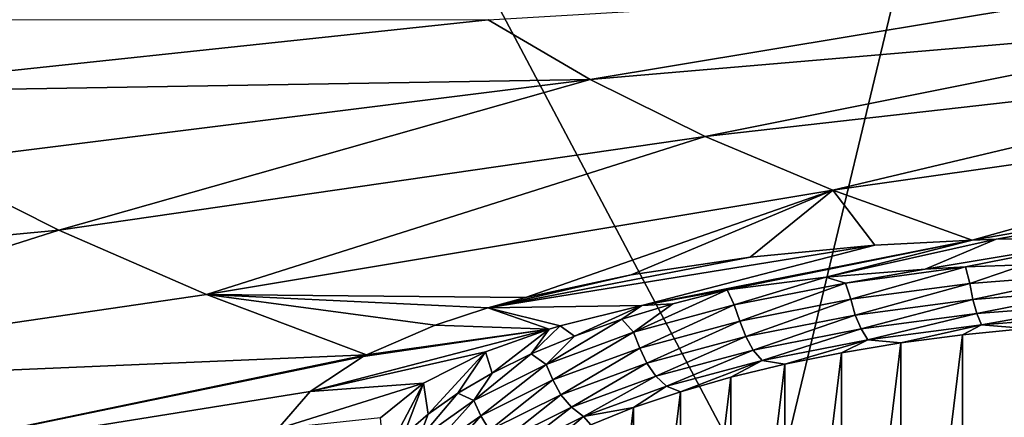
# Model space of a CAD drawing. Header units: metres. Extents: x -90 to 304, y -90 to 74.
# Tile 250 of 570: x 226.94 to 231.49, y -7.51 to -5.67. Entities that reach past the tile are written whole.
import ezdxf

# ---------------------------------------------------------------- set-up
doc = ezdxf.new("R2010")
doc.units = ezdxf.units.M
doc.layers.add('solid_21662050_350', color=7, linetype='CONTINUOUS')

msp = doc.modelspace()

# ---------------------------------------------------------------- linework, layer by layer
at = {"layer": 'solid_21662050_350'}
for points in [[(227.527725, -2.542566, 232.130188), (223.490128, -2.1569, 231.05896), (225.683792, -7.65019, 237.727646)], [(227.527725, -2.542566, 232.130188), (225.683792, -7.65019, 237.727646), (230.405441, -7.971935, 238.621323)], [(231.642197, -2.819752, 232.900101), (227.527725, -2.542566, 232.130188), (230.405441, -7.971935, 238.621323)], [(231.642197, -2.819752, 232.900101), (230.405441, -7.971935, 238.621323), (235.187561, -8.165796, 239.15979)], [(229.57692, -5.94639, 182.659241), (229.105804, -5.670173, 181.892014), (232.417984, -5.473531, 180.789383)], [(229.57692, -5.94639, 182.659241), (232.417984, -5.473531, 180.789383), (232.805908, -5.670187, 181.335617)], [(225.459625, -5.668754, 182.658783), (229.105804, -5.670173, 181.892014), (225.94574, -6.006528, 183.596985)], [(225.94574, -6.006528, 183.596985), (229.105804, -5.670173, 181.892014), (229.57692, -5.94639, 182.659241)], [(230.108948, -6.209608, 183.39035), (229.57692, -5.94639, 182.659241), (232.805908, -5.670187, 181.335617)], [(230.108948, -6.209608, 183.39035), (232.805908, -5.670187, 181.335617), (233.238174, -5.855927, 181.851532)], [(230.698792, -6.45829, 184.0811), (230.108948, -6.209608, 183.39035), (233.238174, -5.855927, 181.851532)], [(230.698792, -6.45829, 184.0811), (233.238174, -5.855927, 181.851532), (233.712128, -6.029606, 182.333939)], [(225.94574, -6.006528, 183.596985), (229.57692, -5.94639, 182.659241), (226.500122, -6.332012, 184.501053)], [(226.500122, -6.332012, 184.501053), (229.57692, -5.94639, 182.659241), (227.120102, -6.643623, 185.366577)], [(227.120102, -6.643623, 185.366577), (229.57692, -5.94639, 182.659241), (230.108948, -6.209608, 183.39035)], [(231.343384, -6.688531, 184.719452), (230.698792, -6.45829, 184.0811), (233.712128, -6.029606, 182.333939)], [(231.343384, -6.688531, 184.719452), (233.712128, -6.029606, 182.333939), (234.224854, -6.190153, 182.779877)], [(231.4543, -6.684783, 184.69075), (231.343384, -6.688531, 184.719452), (234.224854, -6.190153, 182.779877)], [(231.994003, -6.678235, 184.591919), (231.4543, -6.684783, 184.69075), (234.224854, -6.190153, 182.779877)], [(227.120102, -6.643623, 185.366577), (230.108948, -6.209608, 183.39035), (227.802643, -6.939848, 186.189377)], [(227.802643, -6.939848, 186.189377), (230.108948, -6.209608, 183.39035), (230.698792, -6.45829, 184.0811)], [(223.858582, -6.951246, 187.230453), (226.500122, -6.332012, 184.501053), (227.120102, -6.643623, 185.366577)], [(229.277634, -6.954212, 185.937363), (227.802643, -6.939848, 186.189377), (230.698792, -6.45829, 184.0811)], [(229.766327, -6.848721, 185.500473), (229.277634, -6.954212, 185.937363), (230.698792, -6.45829, 184.0811)], [(230.317627, -6.766971, 185.137589), (229.766327, -6.848721, 185.500473), (230.698792, -6.45829, 184.0811)], [(230.893082, -6.712728, 184.867294), (230.317627, -6.766971, 185.137589), (230.698792, -6.45829, 184.0811)], [(230.893082, -6.712728, 184.867294), (230.698792, -6.45829, 184.0811), (231.343384, -6.688531, 184.719452)], [(224.809875, -7.377728, 188.415054), (223.858582, -6.951246, 187.230453), (227.120102, -6.643623, 185.366577)], [(224.809875, -7.377728, 188.415054), (227.120102, -6.643623, 185.366577), (227.802643, -6.939848, 186.189377)], [(229.81546, -6.991139, 185.959763), (230.893082, -6.712728, 184.867294), (231.343384, -6.688531, 184.719452)], [(229.81546, -6.991139, 185.959763), (231.343384, -6.688531, 184.719452), (230.211411, -6.918517, 185.650833)], [(230.667389, -6.859944, 185.382324), (230.211411, -6.918517, 185.650833), (231.343384, -6.688531, 184.719452)], [(230.667389, -6.859944, 185.382324), (231.343384, -6.688531, 184.719452), (231.4543, -6.684783, 184.69075)], [(230.667389, -6.859944, 185.382324), (231.4543, -6.684783, 184.69075), (231.126862, -6.822726, 185.187592)], [(231.126862, -6.822726, 185.187592), (231.4543, -6.684783, 184.69075), (231.994003, -6.678235, 184.591919)], [(231.126862, -6.822726, 185.187592), (231.994003, -6.678235, 184.591919), (231.313034, -6.812974, 185.127213)], [(231.585205, -6.803747, 185.056488), (231.313034, -6.812974, 185.127213), (231.994003, -6.678235, 184.591919)], [(230.893082, -6.712728, 184.867294), (229.104065, -7.001948, 186.128387), (230.317627, -6.766971, 185.137589)], [(229.81546, -6.991139, 185.959763), (229.104065, -7.001948, 186.128387), (230.893082, -6.712728, 184.867294)], [(230.317627, -6.766971, 185.137589), (229.104065, -7.001948, 186.128387), (229.766327, -6.848721, 185.500473)], [(230.667389, -6.859944, 185.382324), (231.126862, -6.822726, 185.187592), (230.757278, -6.887092, 185.33432)], [(231.126862, -6.822726, 185.187592), (231.313034, -6.812974, 185.127213), (230.757278, -6.887092, 185.33432)], [(230.781921, -6.962487, 185.329941), (230.757278, -6.887092, 185.33432), (231.313034, -6.812974, 185.127213)], [(231.33284, -6.889246, 185.126495), (230.781921, -6.962487, 185.329941), (231.313034, -6.812974, 185.127213)], [(231.33284, -6.889246, 185.126495), (231.313034, -6.812974, 185.127213), (231.585205, -6.803747, 185.056488)], [(231.909821, -6.844635, 185.002594), (231.33284, -6.889246, 185.126495), (231.585205, -6.803747, 185.056488)], [(229.766327, -6.848721, 185.500473), (229.104065, -7.001948, 186.128387), (229.277634, -6.954212, 185.937363)], [(230.667389, -6.859944, 185.382324), (230.242416, -6.988517, 185.616043), (230.211411, -6.918517, 185.650833)], [(230.667389, -6.859944, 185.382324), (230.757278, -6.887092, 185.33432), (230.242416, -6.988517, 185.616043)], [(231.346909, -6.9632, 185.148376), (231.33284, -6.889246, 185.126495), (231.909821, -6.844635, 185.002594)], [(231.916946, -6.919128, 185.025955), (231.346909, -6.9632, 185.148376), (231.909821, -6.844635, 185.002594)], [(229.777863, -7.114774, 185.966736), (229.959213, -6.983283, 185.830719), (230.211411, -6.918517, 185.650833)], [(230.242416, -6.988517, 185.616043), (229.777863, -7.114774, 185.966736), (230.211411, -6.918517, 185.650833)], [(229.81546, -6.991139, 185.959763), (230.211411, -6.918517, 185.650833), (229.959213, -6.983283, 185.830719)], [(230.269379, -7.062724, 185.608353), (230.242416, -6.988517, 185.616043), (230.757278, -6.887092, 185.33432)], [(230.781921, -6.962487, 185.329941), (230.269379, -7.062724, 185.608353), (230.757278, -6.887092, 185.33432)], [(230.802643, -7.035558, 185.34935), (230.781921, -6.962487, 185.329941), (231.33284, -6.889246, 185.126495)], [(231.346909, -6.9632, 185.148376), (230.802643, -7.035558, 185.34935), (231.33284, -6.889246, 185.126495)], [(231.36525, -7.028205, 185.188156), (231.346909, -6.9632, 185.148376), (231.916946, -6.919128, 185.025955)], [(231.926224, -6.984834, 185.067703), (231.36525, -7.028205, 185.188156), (231.916946, -6.919128, 185.025955)], [(224.809875, -7.377728, 188.415054), (227.802643, -6.939848, 186.189377), (228.54248, -7.218894, 186.964661)], [(228.860931, -7.081413, 186.439941), (228.54248, -7.218894, 186.964661), (227.802643, -6.939848, 186.189377)], [(229.104065, -7.001948, 186.128387), (228.860931, -7.081413, 186.439941), (227.802643, -6.939848, 186.189377)], [(229.277634, -6.954212, 185.937363), (229.104065, -7.001948, 186.128387), (227.802643, -6.939848, 186.189377)], [(230.29628, -7.134587, 185.62442), (230.269379, -7.062724, 185.608353), (230.781921, -6.962487, 185.329941)], [(230.802643, -7.035558, 185.34935), (230.29628, -7.134587, 185.62442), (230.781921, -6.962487, 185.329941)], [(230.829636, -7.099412, 185.385956), (230.802643, -7.035558, 185.34935), (231.346909, -6.9632, 185.148376)], [(231.36525, -7.028205, 185.188156), (230.829636, -7.099412, 185.385956), (231.346909, -6.9632, 185.148376)], [(229.388199, -7.100383, 186.400864), (228.860931, -7.081413, 186.439941), (229.104065, -7.001948, 186.128387)], [(229.438889, -7.08525, 186.340942), (229.104065, -7.001948, 186.128387), (229.81546, -6.991139, 185.959763)], [(229.388199, -7.100383, 186.400864), (229.104065, -7.001948, 186.128387), (229.438889, -7.08525, 186.340942)], [(229.438889, -7.08525, 186.340942), (229.81546, -6.991139, 185.959763), (229.504028, -7.13202, 186.243851)], [(229.81546, -6.991139, 185.959763), (229.722931, -7.054599, 186.028809), (229.504028, -7.13202, 186.243851)], [(229.777863, -7.114774, 185.966736), (229.722931, -7.054599, 186.028809), (229.959213, -6.983283, 185.830719)], [(229.81546, -6.991139, 185.959763), (229.959213, -6.983283, 185.830719), (229.722931, -7.054599, 186.028809)], [(229.806671, -7.187718, 185.955536), (229.777863, -7.114774, 185.966736), (230.242416, -6.988517, 185.616043)], [(230.269379, -7.062724, 185.608353), (229.806671, -7.187718, 185.955536), (230.242416, -6.988517, 185.616043)], [(231.386612, -7.079821, 185.243164), (231.36525, -7.028205, 185.188156), (231.926224, -6.984834, 185.067703)], [(231.937012, -7.037267, 185.124969), (231.386612, -7.079821, 185.243164), (231.926224, -6.984834, 185.067703)], [(229.373962, -7.263051, 186.378586), (229.504028, -7.13202, 186.243851), (229.722931, -7.054599, 186.028809)], [(229.777863, -7.114774, 185.966736), (229.373962, -7.263051, 186.378586), (229.722931, -7.054599, 186.028809)], [(230.331329, -7.196866, 185.656631), (230.29628, -7.134587, 185.62442), (230.802643, -7.035558, 185.34935)], [(230.829636, -7.099412, 185.385956), (230.331329, -7.196866, 185.656631), (230.802643, -7.035558, 185.34935)], [(230.861069, -7.149689, 185.437225), (230.829636, -7.099412, 185.385956), (231.36525, -7.028205, 185.188156)], [(231.386612, -7.079821, 185.243164), (230.861069, -7.149689, 185.437225), (231.36525, -7.028205, 185.188156)], [(231.937012, -7.037267, 185.124969), (231.592422, -7.097006, 185.260956), (231.386612, -7.079821, 185.243164)], [(229.388199, -7.100383, 186.400864), (228.282852, -7.387963, 187.591461), (228.5271, -7.226957, 186.994965)], [(229.093613, -7.204646, 186.806), (228.282852, -7.387963, 187.591461), (229.388199, -7.100383, 186.400864)], [(229.388199, -7.100383, 186.400864), (228.5271, -7.226957, 186.994965), (228.54248, -7.218894, 186.964661)], [(229.388199, -7.100383, 186.400864), (228.54248, -7.218894, 186.964661), (228.860931, -7.081413, 186.439941)], [(229.093613, -7.204646, 186.806), (229.388199, -7.100383, 186.400864), (229.123734, -7.303202, 186.71933)], [(229.388199, -7.100383, 186.400864), (229.303879, -7.215061, 186.474518), (229.123734, -7.303202, 186.71933)], [(229.438889, -7.08525, 186.340942), (229.504028, -7.13202, 186.243851), (229.303879, -7.215061, 186.474518)], [(229.388199, -7.100383, 186.400864), (229.438889, -7.08525, 186.340942), (229.303879, -7.215061, 186.474518)], [(229.839157, -7.258074, 185.967407), (229.806671, -7.187718, 185.955536), (230.269379, -7.062724, 185.608353)], [(230.29628, -7.134587, 185.62442), (229.839157, -7.258074, 185.967407), (230.269379, -7.062724, 185.608353)], [(230.372147, -7.245308, 185.70282), (230.331329, -7.196866, 185.656631), (230.829636, -7.099412, 185.385956)], [(230.861069, -7.149689, 185.437225), (230.372147, -7.245308, 185.70282), (230.829636, -7.099412, 185.385956)], [(231.386612, -7.079821, 185.243164), (231.014343, -7.164187, 185.447571), (230.861069, -7.149689, 185.437225)], [(231.386612, -7.079821, 185.243164), (231.299301, -7.126544, 185.343002), (231.014343, -7.164187, 185.447571)], [(231.386612, -7.079821, 185.243164), (231.592422, -7.097006, 185.260956), (231.299301, -7.126544, 185.343002)], [(231.299301, -9.497547, 191.928726), (231.299301, -7.126544, 185.343002), (231.592422, -7.097006, 185.260956)], [(231.592407, -9.527085, 192.010773), (231.299301, -9.497547, 191.928726), (231.592422, -7.097006, 185.260956)], [(229.373962, -7.263051, 186.378586), (229.303879, -7.215061, 186.474518), (229.504028, -7.13202, 186.243851)], [(229.404129, -7.334676, 186.363739), (229.373962, -7.263051, 186.378586), (229.777863, -7.114774, 185.966736)], [(229.806671, -7.187718, 185.955536), (229.404129, -7.334676, 186.363739), (229.777863, -7.114774, 185.966736)], [(229.88147, -7.318388, 185.994171), (229.839157, -7.258074, 185.967407), (230.29628, -7.134587, 185.62442)], [(230.331329, -7.196866, 185.656631), (229.88147, -7.318388, 185.994171), (230.29628, -7.134587, 185.62442)], [(231.014343, -9.459904, 191.824158), (231.014343, -7.164187, 185.447571), (231.299301, -7.126544, 185.343002)], [(231.299301, -9.497547, 191.928726), (231.014343, -9.459904, 191.824158), (231.299301, -7.126544, 185.343002)], [(229.441452, -7.40326, 186.370682), (229.404129, -7.334676, 186.363739), (229.806671, -7.187718, 185.955536)], [(229.839157, -7.258074, 185.967407), (229.441452, -7.40326, 186.370682), (229.806671, -7.187718, 185.955536)], [(230.861069, -7.149689, 185.437225), (230.476776, -7.262694, 185.721176), (230.372147, -7.245308, 185.70282)], [(230.861069, -7.149689, 185.437225), (230.739548, -7.209673, 185.573914), (230.476776, -7.262694, 185.721176)], [(230.861069, -7.149689, 185.437225), (231.014343, -7.164187, 185.447571), (230.739548, -7.209673, 185.573914)], [(230.739548, -9.414418, 191.697815), (230.739548, -7.209673, 185.573914), (231.014343, -7.164187, 185.447571)], [(231.014343, -9.459904, 191.824158), (230.739548, -9.414418, 191.697815), (231.014343, -7.164187, 185.447571)], [(225.859116, -7.776978, 189.524017), (224.809875, -7.377728, 188.415054), (228.54248, -7.218894, 186.964661)], [(225.859116, -7.776978, 189.524017), (228.54248, -7.218894, 186.964661), (228.5271, -7.226957, 186.994965)], [(225.859116, -7.776978, 189.524017), (228.5271, -7.226957, 186.994965), (228.282852, -7.387963, 187.591461)], [(228.805634, -7.349652, 187.352478), (228.282852, -7.387963, 187.591461), (229.093613, -7.204646, 186.806)], [(228.805634, -7.349652, 187.352478), (229.093613, -7.204646, 186.806), (228.82785, -7.492548, 187.24527)], [(229.093613, -7.204646, 186.806), (228.964737, -7.395891, 186.976791), (228.82785, -7.492548, 187.24527)], [(229.093613, -7.204646, 186.806), (229.123734, -7.303202, 186.71933), (228.964737, -7.395891, 186.976791)], [(229.039734, -7.430041, 186.842422), (229.123734, -7.303202, 186.71933), (229.303879, -7.215061, 186.474518)], [(229.373962, -7.263051, 186.378586), (229.039734, -7.430041, 186.842422), (229.303879, -7.215061, 186.474518)], [(229.930756, -7.364543, 186.034012), (229.88147, -7.318388, 185.994171), (230.331329, -7.196866, 185.656631)], [(230.372147, -7.245308, 185.70282), (229.930756, -7.364543, 186.034012), (230.331329, -7.196866, 185.656631)], [(230.476761, -9.361397, 191.550552), (230.476776, -7.262694, 185.721176), (230.739548, -7.209673, 185.573914)], [(230.739548, -9.414418, 191.697815), (230.476761, -9.361397, 191.550552), (230.739548, -7.209673, 185.573914)], [(229.07074, -7.500316, 186.823822), (229.039734, -7.430041, 186.842422), (229.373962, -7.263051, 186.378586)], [(229.404129, -7.334676, 186.363739), (229.07074, -7.500316, 186.823822), (229.373962, -7.263051, 186.378586)], [(229.490112, -7.461265, 186.391037), (229.441452, -7.40326, 186.370682), (229.839157, -7.258074, 185.967407)], [(229.88147, -7.318388, 185.994171), (229.490112, -7.461265, 186.391037), (229.839157, -7.258074, 185.967407)], [(230.372147, -7.245308, 185.70282), (229.994415, -7.389831, 186.07431), (229.930756, -7.364543, 186.034012)], [(230.372147, -7.245308, 185.70282), (230.227844, -7.322879, 185.888351), (229.994415, -7.389831, 186.07431)], [(230.372147, -7.245308, 185.70282), (230.476776, -7.262694, 185.721176), (230.227844, -7.322879, 185.888351)], [(230.227844, -9.301211, 191.383377), (230.227844, -7.322879, 185.888351), (230.476776, -7.262694, 185.721176)], [(230.476761, -9.361397, 191.550552), (230.227844, -9.301211, 191.383377), (230.476776, -7.262694, 185.721176)], [(229.039734, -7.430041, 186.842422), (228.964737, -7.395891, 186.976791), (229.123734, -7.303202, 186.71933)], [(229.546753, -7.504731, 186.423401), (229.490112, -7.461265, 186.391037), (229.88147, -7.318388, 185.994171)], [(229.930756, -7.364543, 186.034012), (229.546753, -7.504731, 186.423401), (229.88147, -7.318388, 185.994171)], [(229.994415, -9.23426, 191.197418), (229.994415, -7.389831, 186.07431), (230.227844, -7.322879, 185.888351)], [(230.227844, -9.301211, 191.383377), (229.994415, -9.23426, 191.197418), (230.227844, -7.322879, 185.888351)], [(228.805634, -7.349652, 187.352478), (228.132889, -7.561609, 188.219009), (228.282852, -7.387963, 187.591461)], [(228.60817, -7.51071, 187.942383), (228.132889, -7.561609, 188.219009), (228.805634, -7.349652, 187.352478)], [(228.60817, -7.51071, 187.942383), (228.805634, -7.349652, 187.352478), (228.623779, -7.695326, 187.808502)], [(228.805634, -7.349652, 187.352478), (228.713959, -7.592569, 187.523087), (228.623779, -7.695326, 187.808502)], [(228.805634, -7.349652, 187.352478), (228.82785, -7.492548, 187.24527), (228.713959, -7.592569, 187.523087)], [(229.112091, -7.566902, 186.825211), (229.07074, -7.500316, 186.823822), (229.404129, -7.334676, 186.363739)], [(229.441452, -7.40326, 186.370682), (229.112091, -7.566902, 186.825211), (229.404129, -7.334676, 186.363739)], [(229.930756, -7.364543, 186.034012), (229.778107, -7.463081, 186.277771), (229.546753, -7.504731, 186.423401)], [(229.930756, -7.364543, 186.034012), (229.994415, -7.389831, 186.07431), (229.778107, -7.463081, 186.277771)], [(225.859116, -7.776978, 189.524017), (228.282852, -7.387963, 187.591461), (228.132889, -7.561609, 188.219009)], [(228.782623, -7.612025, 187.3479), (228.82785, -7.492548, 187.24527), (228.964737, -7.395891, 186.976791)], [(229.039734, -7.430041, 186.842422), (228.782623, -7.612025, 187.3479), (228.964737, -7.395891, 186.976791)], [(229.165985, -7.622304, 186.838333), (229.112091, -7.566902, 186.825211), (229.441452, -7.40326, 186.370682)], [(229.490112, -7.461265, 186.391037), (229.165985, -7.622304, 186.838333), (229.441452, -7.40326, 186.370682)], [(229.778107, -9.16101, 190.993958), (229.778107, -7.463081, 186.277771), (229.994415, -7.389831, 186.07431)], [(229.994415, -9.23426, 191.197418), (229.778107, -9.16101, 190.993958), (229.994415, -7.389831, 186.07431)], [(228.81395, -7.680937, 187.325516), (228.782623, -7.612025, 187.3479), (229.039734, -7.430041, 186.842422)], [(229.07074, -7.500316, 186.823822), (228.81395, -7.680937, 187.325516), (229.039734, -7.430041, 186.842422)], [(229.228729, -7.66274, 186.862289), (229.165985, -7.622304, 186.838333), (229.490112, -7.461265, 186.391037)], [(229.546753, -7.504731, 186.423401), (229.228729, -7.66274, 186.862289), (229.490112, -7.461265, 186.391037)], [(229.546753, -7.504731, 186.423401), (229.778107, -7.463081, 186.277771), (229.580429, -7.542129, 186.49733)], [(229.580429, -9.081962, 190.774384), (229.580429, -7.542129, 186.49733), (229.778107, -7.463081, 186.277771)], [(229.778107, -9.16101, 190.993958), (229.580429, -9.081962, 190.774384), (229.778107, -7.463081, 186.277771)], [(228.782623, -7.612025, 187.3479), (228.713959, -7.592569, 187.523087), (228.82785, -7.492548, 187.24527)], [(228.858398, -7.745346, 187.320862), (228.81395, -7.680937, 187.325516), (229.07074, -7.500316, 186.823822)], [(229.112091, -7.566902, 186.825211), (228.858398, -7.745346, 187.320862), (229.07074, -7.500316, 186.823822)], [(229.546753, -7.504731, 186.423401), (229.402664, -7.626447, 186.731537), (229.228729, -7.66274, 186.862289)], [(229.546753, -7.504731, 186.423401), (229.580429, -7.542129, 186.49733), (229.402664, -7.626447, 186.731537)]]:
    msp.add_3dface(points, dxfattribs=at)

doc.saveas('drawing.dxf')
